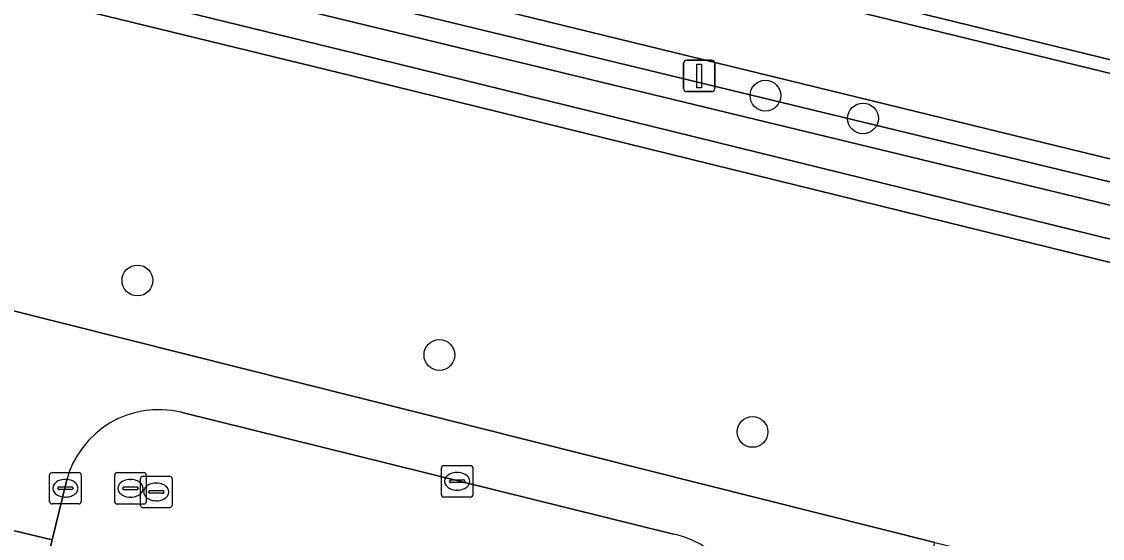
# Model space of a CAD drawing. Extents: x 162803 to 163818, y 381639 to 382475.
# Drawn here: x 163658.83 to 163693.15, y 382289.76 to 382306.18 of the extents above; entities that cross this region are included whole.
import ezdxf

# ---------------------------------------------------------------- set-up
doc = ezdxf.new("R2010")
doc.units = 0
for name, color, linetype in [('IMGEO_Berm_groen', 7, 'Continuous'), ('IMGEO_Berm_open', 7, 'Continuous'), ('IMGEO_Boom', 7, 'Continuous'), ('IMGEO_Fietspad_gesloten', 7, 'Continuous'), ('IMGEO_Gemengd_bos', 7, 'Continuous'), ('IMGEO_Greppel_droge_sloot', 7, 'Continuous'), ('IMGEO_Kolk', 7, 'Continuous'), ('IMGEO_Lichtmast', 7, 'Continuous'), ('IMGEO_Muur', 7, 'Continuous'), ('IMGEO_Oever', 7, 'Continuous'), ('IMGEO_Rijbaan_lokaal_open', 7, 'Continuous'), ('IMGEO_Rioolput', 7, 'Continuous'), ('IMGEO_Voetpad_open', 7, 'Continuous')]:
    doc.layers.add(name, color=color, linetype=linetype)

msp = doc.modelspace()

# ---------------------------------------------------------------- linework, layer by layer
at = {"layer": 'IMGEO_Berm_groen'}
msp.add_lwpolyline([(163720.319, 382295.243), (163651.831, 382311.978), (163569.364, 382332.248), (163569.326, 382331.973), (163569.232, 382331.465), (163570.006, 382331.261), (163570.848, 382331.04), (163628.135, 382316.897), (163790.356, 382277.615), (163795.117, 382276.462), (163814.335, 382271.696), (163815.664, 382276.948)], dxfattribs=at)
at = {"layer": 'IMGEO_Berm_open'}
msp.add_lwpolyline([(163570.189, 382335.917), (163569.932, 382334.645), (163572.662, 382333.997), (163572.775, 382334.457), (163701.266, 382303.053), (163701.144, 382302.641), (163703.819, 382301.971), (163703.914, 382302.396), (163718.577, 382298.68)], dxfattribs=at)
at = {"layer": 'IMGEO_Boom'}
for centre in [(163682.452, 382303.828), (163685.551, 382303.103), (163662.509, 382297.952), (163672.099, 382295.585), (163682.043, 382293.139)]:
    msp.add_circle(centre, 0.489, dxfattribs=at)
at = {"layer": 'IMGEO_Fietspad_gesloten'}
msp.add_lwpolyline([(163718.518, 382298.4), (163703.819, 382301.971), (163701.144, 382302.641), (163572.662, 382333.997), (163569.932, 382334.645), (163569.364, 382332.248), (163651.831, 382311.978), (163720.319, 382295.243)], dxfattribs=at)
at = {"layer": 'IMGEO_Gemengd_bos'}
for points in [[(163789.601, 382274.834), (163669.317, 382304.454), (163578.559, 382326.591)], [(163656.625, 382297.479), (163687.83, 382289.624), (163695.531, 382287.767), (163698.473, 382287.058), (163703.919, 382285.741), (163706.522, 382285.108), (163705.517, 382280.978), (163704.937, 382278.748), (163762.234, 382264.768)]]:
    msp.add_lwpolyline(points, dxfattribs=at)
at = {"layer": 'IMGEO_Greppel_droge_sloot'}
msp.add_lwpolyline([(163813.809, 382269.619), (163814.157, 382270.994), (163794.945, 382275.758), (163790.185, 382276.911), (163627.963, 382316.193), (163571.351, 382330.17), (163571.034, 382329.075), (163578.726, 382327.296), (163669.489, 382305.158), (163789.774, 382275.537)], close=True, dxfattribs=at)
at = {"layer": 'IMGEO_Kolk'}
for p, q in [((163672.163, 382291.144), (163672.163, 382291.996)), ((163672.238, 382292.07), (163673.09, 382292.07)), ((163673.164, 382291.996), (163673.164, 382291.144)), ((163659.722, 382290.924), (163659.722, 382291.776)), ((163659.797, 382291.85), (163660.649, 382291.85)), ((163660.21, 382291.63), (163660.235, 382291.63)), ((163660.723, 382291.776), (163660.723, 382290.924)), ((163672.465, 382291.613), (163672.863, 382291.613)), ((163672.651, 382291.85), (163672.676, 382291.85)), ((163659.981, 382291.344), (163659.981, 382291.356)), ((163660.419, 382291.307), (163660.021, 382291.307)), ((163660.024, 382291.393), (163660.422, 382291.393)), ((163660.465, 382291.356), (163660.465, 382291.344)), ((163672.422, 382291.564), (163672.422, 382291.576)), ((163672.86, 382291.527), (163672.462, 382291.527)), ((163672.674, 382291.29), (163672.649, 382291.29)), ((163672.906, 382291.576), (163672.906, 382291.564)), ((163660.233, 382291.07), (163660.208, 382291.07)), ((163673.09, 382291.07), (163672.238, 382291.07)), ((163660.649, 382290.85), (163659.797, 382290.85))]:
    msp.add_line(p, q, dxfattribs=at)
for points in [[(163672.163, 382291.144), (163672.163, 382291.996)], [(163672.238, 382292.07), (163673.09, 382292.07)], [(163673.164, 382291.996), (163673.164, 382291.144)], [(163659.722, 382290.924), (163659.722, 382291.776)], [(163659.797, 382291.85), (163660.649, 382291.85)], [(163660.723, 382291.776), (163660.723, 382290.924)], [(163673.09, 382291.07), (163672.238, 382291.07)], [(163660.649, 382290.85), (163659.797, 382290.85)]]:
    msp.add_lwpolyline(points, dxfattribs=at)
for centre, radius, start, end in [((163672.24, 382291.994), 0.0765, 91.552, 178.448), ((163672.24, 382291.994), 0.0765, 91.552, 178.448), ((163673.088, 382291.994), 0.0765, 1.552, 88.448), ((163673.088, 382291.994), 0.0765, 1.552, 88.448), ((163659.799, 382291.774), 0.0765, 91.552, 178.448), ((163659.799, 382291.774), 0.0765, 91.552, 178.448), ((163660.647, 382291.774), 0.0765, 1.552, 88.448), ((163660.647, 382291.774), 0.0765, 1.552, 88.448), ((163672.462, 382291.573), 0.0403, 85.8775, 175.7526), ((163672.867, 382291.575), 0.0386, 1.7309, 96.639), ((163660.021, 382291.353), 0.0403, 85.8775, 175.7526), ((163660.018, 382291.343), 0.0366, 178.938, 274.7102), ((163660.422, 382291.35), 0.043, 264.8664, 352.4533), ((163660.426, 382291.355), 0.0386, 1.7309, 96.639), ((163672.459, 382291.563), 0.0366, 178.938, 274.7102), ((163672.863, 382291.57), 0.043, 264.8664, 352.4533), ((163672.24, 382291.146), 0.0765, 181.552, 268.448), ((163672.24, 382291.146), 0.0765, 181.552, 268.448), ((163673.088, 382291.146), 0.0765, 271.552, 358.448), ((163673.088, 382291.146), 0.0765, 271.552, 358.448), ((163659.799, 382290.926), 0.0765, 181.552, 268.448), ((163659.799, 382290.926), 0.0765, 181.552, 268.448), ((163660.647, 382290.926), 0.0765, 271.552, 358.448), ((163660.647, 382290.926), 0.0765, 271.552, 358.448)]:
    msp.add_arc(centre, radius, start, end, dxfattribs=at)
for centre, major_axis, ratio, start_param, end_param in [((163660.209, 382291.35), (-0.387, 0.002), 0.722429, 4.712389, 7.853982), ((163660.234, 382291.35), (-0.39, 0.002), 0.717154, 1.570796, 4.712389), ((163672.65, 382291.57), (-0.387, 0.002), 0.722429, 4.712389, 7.853982), ((163672.675, 382291.57), (-0.39, 0.002), 0.717154, 1.570796, 4.712389)]:
    msp.add_ellipse(centre, major_axis=major_axis, ratio=ratio, start_param=start_param, end_param=end_param, dxfattribs=at)
at = {"layer": 'IMGEO_Lichtmast'}
for p, q in [((163679.851, 382304.055), (163679.851, 382304.855)), ((163679.851, 382304.855), (163679.851, 382304.055)), ((163679.951, 382304.955), (163680.741, 382304.955)), ((163680.741, 382304.955), (163679.951, 382304.955)), ((163680.841, 382304.855), (163680.841, 382304.055)), ((163680.841, 382304.055), (163680.841, 382304.855)), ((163680.741, 382303.955), (163679.951, 382303.955)), ((163679.951, 382303.955), (163680.741, 382303.955))]:
    msp.add_line(p, q, dxfattribs=at)
msp.add_lwpolyline([(163680.271, 382304.83), (163680.421, 382304.83), (163680.421, 382304.08), (163680.271, 382304.08), (163680.271, 382304.83)], dxfattribs=at)
for centre, start, end in [((163679.951, 382304.855), 90, 180), ((163679.951, 382304.855), 90, 180), ((163680.741, 382304.855), 0, 90), ((163680.741, 382304.855), 360, 90), ((163679.951, 382304.055), 180, 270), ((163679.951, 382304.055), 180, 270), ((163680.741, 382304.055), 270, 0), ((163680.741, 382304.055), 270, 0)]:
    msp.add_arc(centre, 0.1, start, end, dxfattribs=at)
at = {"layer": 'IMGEO_Muur'}
msp.add_lwpolyline([(163572.775, 382334.457), (163572.662, 382333.997), (163701.144, 382302.641), (163701.266, 382303.053)], close=True, dxfattribs=at)
at = {"layer": 'IMGEO_Oever'}
msp.add_lwpolyline([(163814.335, 382271.696), (163795.117, 382276.462), (163790.356, 382277.615), (163628.135, 382316.897), (163570.848, 382331.04), (163570.126, 382328.542), (163578.559, 382326.591), (163669.317, 382304.454), (163789.601, 382274.834), (163813.631, 382268.917), (163813.809, 382269.619), (163789.774, 382275.537), (163669.489, 382305.158), (163578.726, 382327.296), (163571.034, 382329.075), (163571.351, 382330.17), (163627.963, 382316.193), (163790.185, 382276.911), (163794.945, 382275.758), (163814.157, 382270.994), (163814.335, 382271.696)], dxfattribs=at)
at = {"layer": 'IMGEO_Rijbaan_lokaal_open'}
for points in [[(163679.533, 382289.887), (163663.893, 382293.766)], [(163660.253, 382291.579), (163659.798, 382289.705), (163659.088, 382286.788), (163651.867, 382257.055), (163656.757, 382255.831), (163659.878, 382268.693), (163662.686, 382280.32), (163662.859, 382281.052)]]:
    msp.add_lwpolyline(points, dxfattribs=at)
for centre, radius, start, end in [((163663.192, 382290.81), 3.038, 76.6531, 165.3438), ((163678.965, 382287.081), 2.863, 343.6888, 78.5649)]:
    msp.add_arc(centre, radius, start, end, dxfattribs=at)
at = {"layer": 'IMGEO_Rioolput'}
for p, q in [((163661.789, 382290.921), (163661.789, 382291.773)), ((163661.864, 382291.847), (163662.716, 382291.847)), ((163662.277, 382291.627), (163662.302, 382291.627)), ((163662.607, 382290.806), (163662.607, 382291.658)), ((163662.682, 382291.732), (163663.534, 382291.732)), ((163662.79, 382291.773), (163662.79, 382290.921)), ((163663.608, 382291.658), (163663.608, 382290.806)), ((163662.048, 382291.341), (163662.048, 382291.353)), ((163662.486, 382291.304), (163662.088, 382291.304)), ((163662.091, 382291.39), (163662.489, 382291.39)), ((163662.532, 382291.353), (163662.532, 382291.341)), ((163662.909, 382291.275), (163663.307, 382291.275)), ((163663.095, 382291.512), (163663.12, 382291.512)), ((163662.3, 382291.067), (163662.275, 382291.067)), ((163662.866, 382291.226), (163662.866, 382291.238)), ((163663.304, 382291.189), (163662.906, 382291.189)), ((163663.118, 382290.952), (163663.093, 382290.952)), ((163663.35, 382291.238), (163663.35, 382291.226)), ((163662.716, 382290.847), (163661.864, 382290.847)), ((163663.534, 382290.732), (163662.682, 382290.732))]:
    msp.add_line(p, q, dxfattribs=at)
for points in [[(163661.789, 382290.921), (163661.789, 382291.773)], [(163661.864, 382291.847), (163662.716, 382291.847)], [(163662.607, 382290.806), (163662.607, 382291.658)], [(163662.682, 382291.732), (163663.534, 382291.732)], [(163662.79, 382291.773), (163662.79, 382290.921)], [(163663.608, 382291.658), (163663.608, 382290.806)], [(163662.716, 382290.847), (163661.864, 382290.847)], [(163663.534, 382290.732), (163662.682, 382290.732)]]:
    msp.add_lwpolyline(points, dxfattribs=at)
for centre, radius, start, end in [((163661.866, 382291.771), 0.0765, 91.552, 178.448), ((163661.866, 382291.771), 0.0765, 91.552, 178.448), ((163662.684, 382291.656), 0.0765, 91.552, 178.448), ((163662.684, 382291.656), 0.0765, 91.552, 178.448), ((163662.714, 382291.771), 0.0765, 1.552, 88.448), ((163662.714, 382291.771), 0.0765, 1.552, 88.448), ((163663.532, 382291.656), 0.0765, 1.552, 88.448), ((163663.532, 382291.656), 0.0765, 1.552, 88.448), ((163662.088, 382291.35), 0.0403, 85.8775, 175.7526), ((163662.085, 382291.34), 0.0366, 178.938, 274.7102), ((163662.489, 382291.347), 0.043, 264.8664, 352.4533), ((163662.493, 382291.352), 0.0386, 1.7309, 96.639), ((163662.906, 382291.235), 0.0403, 85.8775, 175.7526), ((163663.311, 382291.237), 0.0386, 1.7309, 96.639), ((163662.903, 382291.225), 0.0366, 178.938, 274.7102), ((163663.307, 382291.232), 0.043, 264.8664, 352.4533), ((163661.866, 382290.923), 0.0765, 181.552, 268.448), ((163661.866, 382290.923), 0.0765, 181.552, 268.448), ((163662.684, 382290.808), 0.0765, 181.552, 268.448), ((163662.684, 382290.808), 0.0765, 181.552, 268.448), ((163662.714, 382290.923), 0.0765, 271.552, 358.448), ((163662.714, 382290.923), 0.0765, 271.552, 358.448), ((163663.532, 382290.808), 0.0765, 271.552, 358.448), ((163663.532, 382290.808), 0.0765, 271.552, 358.448)]:
    msp.add_arc(centre, radius, start, end, dxfattribs=at)
for centre, major_axis, ratio, start_param, end_param in [((163662.276, 382291.347), (-0.387, 0.002), 0.722429, 4.712389, 7.853982), ((163662.301, 382291.347), (-0.39, 0.002), 0.717154, 1.570796, 4.712389), ((163663.094, 382291.232), (-0.387, 0.002), 0.722429, 4.712389, 7.853982), ((163663.119, 382291.232), (-0.39, 0.002), 0.717154, 1.570796, 4.712389)]:
    msp.add_ellipse(centre, major_axis=major_axis, ratio=ratio, start_param=start_param, end_param=end_param, dxfattribs=at)
at = {"layer": 'IMGEO_Voetpad_open'}
for points in [[(163681.713, 382286.277), (163681.16, 382283.978), (163685.969, 382282.784), (163686.492, 382282.658), (163687.289, 382285.964), (163686.966, 382286.042), (163687.83, 382289.624), (163656.625, 382297.479), (163655.042, 382290.973), (163655.011, 382290.853), (163659.798, 382289.705), (163660.253, 382291.579)], [(163663.893, 382293.766), (163679.533, 382289.887)]]:
    msp.add_lwpolyline(points, dxfattribs=at)
msp.add_lwpolyline([(163657.7, 382287.116), (163659.088, 382286.788), (163659.798, 382289.705), (163655.011, 382290.853), (163654.289, 382288.073), (163657.729, 382287.236)], close=True, dxfattribs=at)
for centre, radius, start, end in [((163663.192, 382290.81), 3.038, 76.6531, 165.3438), ((163678.965, 382287.081), 2.863, 343.6888, 78.5649)]:
    msp.add_arc(centre, radius, start, end, dxfattribs=at)

doc.saveas('drawing.dxf')
